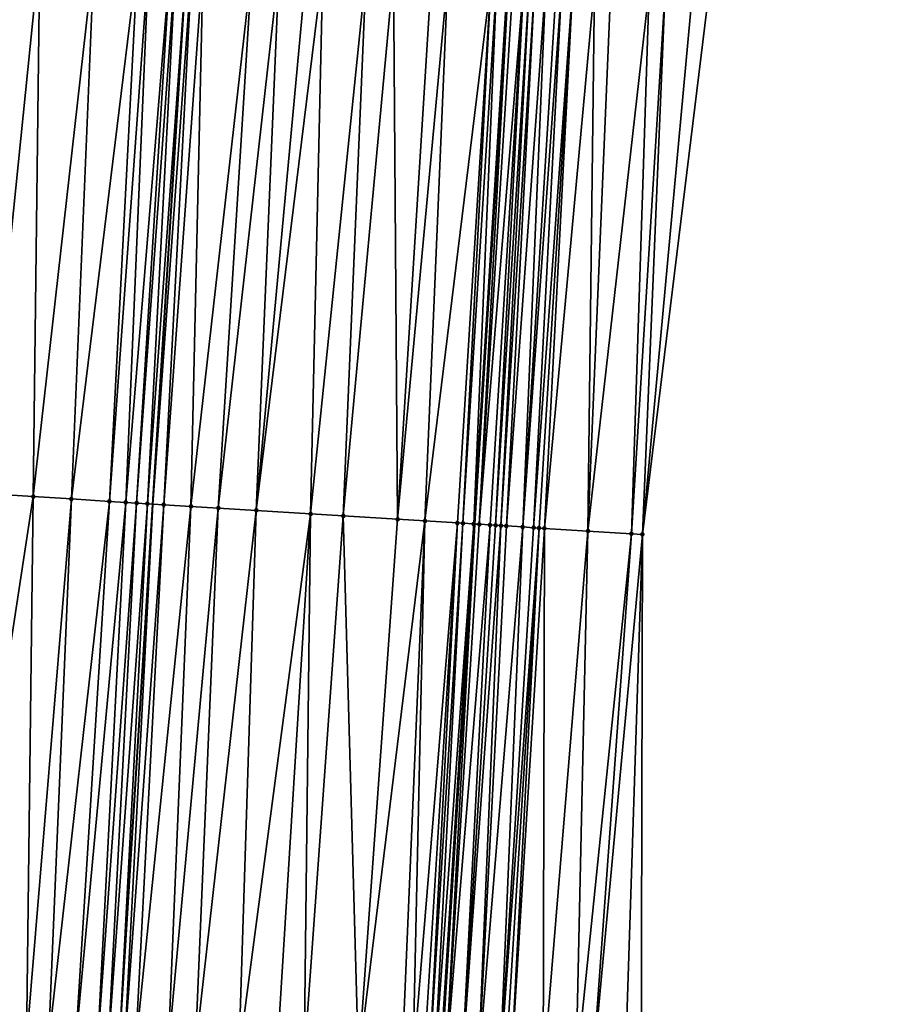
# Model space of a CAD drawing. Header units: feet. Extents: x 2004186 to 2014793, y 836912 to 864902.
# Tile 263 of 656: x 2010701 to 2010732, y 845024 to 845060. Entities that reach past the tile are written whole.
import ezdxf

# ---------------------------------------------------------------- set-up
doc = ezdxf.new("R2010")
doc.units = ezdxf.units.FT
doc.header["$LTSCALE"] = 100
doc.header["$MEASUREMENT"] = 0
for name, color, linetype, lineweight in [('EP_Travel Lane', 5, 'Continuous', 40), ('GPL_Skip Line', 2, 'Continuous', 40), ('Road Shots', 4, 'Continuous', 200), ('Road X-Section', 30, 'Continuous', 13)]:
    doc.layers.add(name, color=color, linetype=linetype, lineweight=lineweight)
doc.layers.add('I-77 SB_MM21-27-Surface-Border', color=7, linetype='Continuous')
doc.layers.add('I-77 SB_MM21-27-Surface-TIN', color=7, linetype='Continuous')

msp = doc.modelspace()

# ---------------------------------------------------------------- linework, layer by layer
at = {"layer": 'EP_Travel Lane'}
msp.add_polyline3d([(2010707.437100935, 844881.9231426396, 417.1435426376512), (2010708.656950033, 844901.8782033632, 417.36672570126), (2010709.876859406, 844921.834250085, 417.6155089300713), (2010711.096844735, 844941.7915393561, 417.8619047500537), (2010712.317186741, 844961.7526256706, 418.1048360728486), (2010713.543113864, 844981.692849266, 418.3668245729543), (2010714.777367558, 845001.6517123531, 418.6161756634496), (2010716.011718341, 845021.6121454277, 418.8373579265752), (2010717.245929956, 845041.5703280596, 419.0776924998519), (2010718.480313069, 845061.5312839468, 419.2801291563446), (2010719.714569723, 845081.4901948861, 419.5310300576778), (2010720.94890513, 845101.4503793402, 419.7585448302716), (2010722.183018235, 845121.4086172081, 419.9808981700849), (2010723.410619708, 845141.3557965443, 420.19337910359), (2010724.632847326, 845161.3150765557, 420.3935569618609), (2010725.854958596, 845181.2724565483, 420.6239400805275)], dxfattribs=at)
at = {"layer": 'GPL_Skip Line'}
msp.add_polyline3d([(2010695.654585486, 844882.6339208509, 417.3118128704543), (2010696.861831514, 844902.5896861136, 417.5372848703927), (2010698.069128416, 844922.5462923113, 417.7819883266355), (2010699.276525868, 844942.5045606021, 418.0487875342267), (2010700.484429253, 844962.4667533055, 418.2730756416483), (2010701.708585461, 844982.4267762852, 418.5285146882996), (2010702.949863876, 845002.3855538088, 418.7671972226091), (2010704.191201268, 845022.3452796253, 419.0010058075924), (2010705.432428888, 845042.3032403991, 419.2425557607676), (2010706.673786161, 845062.2632858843, 419.4631332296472), (2010707.915060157, 845082.2219923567, 419.7077667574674), (2010709.156408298, 845102.1818910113, 419.9220091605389), (2010710.397786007, 845122.1399300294, 420.1534515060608), (2010711.64798445, 845142.0964238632, 420.3681262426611), (2010712.907572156, 845162.0530814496, 420.5808759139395), (2010714.167060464, 845182.0081641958, 420.8089347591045)], dxfattribs=at)
at = {"layer": 'I-77 SB_MM21-27-Surface-Border', "color": 3, "linetype": 'ByBlock', "lineweight": -2}
msp.add_polyline3d([(2010732.131609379, 845180.879003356, 420.3721934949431), (2010730.872119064, 845160.9238887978, 420.1549066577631), (2010730.011715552, 845140.9416950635, 419.9452888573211), (2010729.161795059, 845120.9771813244, 419.7245056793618), (2010728.120064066, 845101.0072496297, 419.5110164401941), (2010726.878722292, 845081.0474533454, 419.2872583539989), (2010725.837085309, 845061.0766971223, 419.0426883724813), (2010723.397970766, 845041.1899922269, 418.8688740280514), (2010723.354491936, 845021.1585545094, 418.5871086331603), (2010722.113115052, 845001.1981936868, 418.380678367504), (2010720.871873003, 844981.2400009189, 418.1388715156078), (2010719.450004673, 844961.3235252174, 417.8896627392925), (2010717.842853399, 844941.3858550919, 417.6423047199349), (2010716.435859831, 844921.4403070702, 417.4072920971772), (2010714.62961452, 844901.5192159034, 417.1748440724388), (2010713.422366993, 844881.5634258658, 416.9460509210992)], dxfattribs=at)
at = {"layer": 'I-77 SB_MM21-27-Surface-TIN', "color": 128, "linetype": 'ByBlock', "lineweight": -2}
for points in [[(2010701.28424777, 845062.5992569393, 419.3999275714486), (2010700.286186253, 845062.6614922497, 419.3867303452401), (2010699.244439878, 845042.6889771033, 419.1605349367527)], [(2010701.28424777, 845062.5992569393, 419.3999275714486), (2010699.244439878, 845042.6889771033, 419.1605349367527), (2010701.040951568, 845042.5769689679, 419.1861978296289)], [(2010703.280371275, 845062.4747938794, 419.4257103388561), (2010701.28424777, 845062.5992569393, 419.3999275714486), (2010701.040951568, 845042.5769689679, 419.1861978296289)], [(2010703.280371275, 845062.4747938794, 419.4257103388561), (2010701.040951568, 845042.5769689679, 419.1861978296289), (2010702.438235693, 845042.4898073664, 419.2102315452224)], [(2010704.877264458, 845062.3751330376, 419.4536494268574), (2010703.280371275, 845062.4747938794, 419.4257103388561), (2010702.438235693, 845042.4898073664, 419.2102315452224)], [(2010704.877264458, 845062.3751330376, 419.4536494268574), (2010702.438235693, 845042.4898073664, 419.2102315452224), (2010703.835516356, 845042.4025901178, 419.2393982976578)], [(2010705.276487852, 845062.3502194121, 419.460505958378), (2010704.877264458, 845062.3751330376, 419.4536494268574), (2010703.835516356, 845042.4025901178, 419.2393982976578)], [(2010705.276487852, 845062.3502194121, 419.460505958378), (2010703.835516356, 845042.4025901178, 419.2393982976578), (2010704.434354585, 845042.3652701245, 419.2464719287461)], [(2010706.074939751, 845062.3004743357, 419.4675711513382), (2010705.276487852, 845062.3502194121, 419.460505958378), (2010704.434354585, 845042.3652701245, 419.2464719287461)], [(2010706.074939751, 845062.3004743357, 419.4675711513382), (2010704.434354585, 845042.3652701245, 419.2464719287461), (2010704.833582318, 845042.3404262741, 419.2478535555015)], [(2010706.274553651, 845062.2880529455, 419.4681337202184), (2010706.074939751, 845062.3004743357, 419.4675711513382), (2010704.833582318, 845042.3404262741, 419.2478535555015)], [(2010706.274553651, 845062.2880529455, 419.4681337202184), (2010704.833582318, 845042.3404262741, 419.2478535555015), (2010705.232814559, 845042.3156548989, 419.2425498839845)], [(2010706.274553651, 845062.2880529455, 419.4681337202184), (2010705.232814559, 845042.3156548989, 419.2425498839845), (2010706.673786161, 845062.2632858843, 419.4631332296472)], [(2010705.232814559, 845042.3156548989, 419.2425498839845), (2010705.432428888, 845042.3032403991, 419.2425557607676), (2010706.673786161, 845062.2632858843, 419.4631332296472)], [(2010706.873402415, 845062.2509023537, 419.4606329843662), (2010706.673786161, 845062.2632858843, 419.4631332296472), (2010705.432428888, 845042.3032403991, 419.2425557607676)], [(2010706.873402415, 845062.2509023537, 419.4606329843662), (2010705.432428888, 845042.3032403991, 419.2425557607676), (2010705.831657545, 845042.2784113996, 419.2425675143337)], [(2010707.272631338, 845062.2260776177, 419.4602983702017), (2010706.873402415, 845062.2509023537, 419.4606329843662), (2010705.831657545, 845042.2784113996, 419.2425675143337)], [(2010707.272631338, 845062.2260776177, 419.4602983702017), (2010705.831657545, 845042.2784113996, 419.2425675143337), (2010706.82973954, 845042.2165053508, 419.2272431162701)], [(2010709.069184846, 845062.1147418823, 419.428408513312), (2010707.272631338, 845062.2260776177, 419.4602983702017), (2010706.82973954, 845042.2165053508, 419.2272431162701)], [(2010709.069184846, 845062.1147418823, 419.428408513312), (2010706.82973954, 845042.2165053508, 419.2272431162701), (2010707.827821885, 845042.1546049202, 419.2114004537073)], [(2010710.067268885, 845062.0528686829, 419.4123109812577), (2010709.069184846, 845062.1147418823, 419.428408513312), (2010707.827821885, 845042.1546049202, 419.2114004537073)], [(2010710.067268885, 845062.0528686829, 419.4123109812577), (2010707.827821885, 845042.1546049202, 419.2114004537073), (2010709.225133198, 845042.067880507, 419.1951067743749)], [(2010711.065348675, 845061.9909271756, 419.401739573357), (2010710.067268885, 845062.0528686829, 419.4123109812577), (2010709.225133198, 845042.067880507, 419.1951067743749)], [(2010711.664194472, 845061.9537288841, 419.3980977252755), (2010711.065348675, 845061.9909271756, 419.401739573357), (2010709.225133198, 845042.067880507, 419.1951067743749)], [(2010711.664194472, 845061.9537288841, 419.3980977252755), (2010709.225133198, 845042.067880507, 419.1951067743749), (2010711.221288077, 845041.9439219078, 419.1779716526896)], [(2010713.261121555, 845061.8546131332, 419.3819389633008), (2010711.664194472, 845061.9537288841, 419.3980977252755), (2010711.221288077, 845041.9439219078, 419.1779716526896)], [(2010713.261121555, 845061.8546131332, 419.3819389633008), (2010711.221288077, 845041.9439219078, 419.1779716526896), (2010712.418984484, 845041.8696026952, 419.1625298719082)], [(2010714.25920094, 845061.792665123, 419.3718936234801), (2010713.261121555, 845061.8546131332, 419.3819389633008), (2010712.418984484, 845041.8696026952, 419.1625298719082)], [(2010714.25920094, 845061.792665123, 419.3718936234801), (2010712.418984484, 845041.8696026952, 419.1625298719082), (2010714.415137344, 845041.7456116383, 419.1483887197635)], [(2010715.65651242, 845061.705943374, 419.3573880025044), (2010714.25920094, 845061.792665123, 419.3718936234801), (2010714.415137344, 845041.7456116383, 419.1483887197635)], [(2010716.255363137, 845061.6688241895, 419.3473464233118), (2010715.65651242, 845061.705943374, 419.3573880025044), (2010714.415137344, 845041.7456116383, 419.1483887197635)], [(2010716.255363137, 845061.6688241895, 419.3473464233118), (2010714.415137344, 845041.7456116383, 419.1483887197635), (2010715.413217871, 845041.6836819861, 419.1352415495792)], [(2010717.852304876, 845061.5699440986, 419.3121227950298), (2010716.255363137, 845061.6688241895, 419.3473464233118), (2010715.413217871, 845041.6836819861, 419.1352415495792)], [(2010717.852304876, 845061.5699440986, 419.3121227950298), (2010715.413217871, 845041.6836819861, 419.1352415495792), (2010716.610920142, 845041.6094570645, 419.1111021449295)], [(2010717.852304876, 845061.5699440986, 419.3121227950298), (2010716.610920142, 845041.6094570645, 419.1111021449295), (2010716.81053945, 845041.5971226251, 419.1037230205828)], [(2010718.051924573, 845061.5576159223, 419.3051443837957), (2010717.852304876, 845061.5699440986, 419.3121227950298), (2010716.81053945, 845041.5971226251, 419.1037230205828)], [(2010718.051924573, 845061.5576159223, 419.3051443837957), (2010716.81053945, 845041.5971226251, 419.1037230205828), (2010717.209785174, 845041.5725680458, 419.0784215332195)], [(2010718.451172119, 845061.5330906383, 419.2805841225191), (2010718.051924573, 845061.5576159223, 419.3051443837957), (2010717.209785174, 845041.5725680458, 419.0784215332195)], [(2010718.451172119, 845061.5330906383, 419.2805841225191), (2010717.209785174, 845041.5725680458, 419.0784215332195), (2010717.245929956, 845041.5703280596, 419.0776924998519)], [(2010718.451172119, 845061.5330906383, 419.2805841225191), (2010717.245929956, 845041.5703280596, 419.0776924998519), (2010718.480313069, 845061.5312839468, 419.2801291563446)], [(2010717.409402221, 845041.5601972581, 419.0743952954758), (2010718.480313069, 845061.5312839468, 419.2801291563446), (2010717.245929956, 845041.5703280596, 419.0776924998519)], [(2010718.650788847, 845061.5207147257, 419.2774675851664), (2010718.480313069, 845061.5312839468, 419.2801291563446), (2010717.409402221, 845041.5601972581, 419.0743952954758)], [(2010719.050013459, 845061.4958206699, 419.282740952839), (2010718.650788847, 845061.5207147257, 419.2774675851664), (2010717.409402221, 845041.5601972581, 419.0743952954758)], [(2010719.050013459, 845061.4958206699, 419.282740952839), (2010717.409402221, 845041.5601972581, 419.0743952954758), (2010717.808629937, 845041.5353531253, 419.0758029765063)], [(2010719.050013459, 845061.4958206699, 419.282740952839), (2010717.808629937, 845041.5353531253, 419.0758029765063), (2010718.008246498, 845041.5229745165, 419.07249817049)], [(2010719.24962928, 845061.4834301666, 419.2808047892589), (2010719.050013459, 845061.4958206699, 419.282740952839), (2010718.008246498, 845041.5229745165, 419.07249817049)], [(2010719.24962928, 845061.4834301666, 419.2808047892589), (2010718.008246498, 845041.5229745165, 419.07249817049), (2010718.207870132, 845041.5107096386, 419.0587025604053)], [(2010719.44925236, 845061.4711563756, 419.2694266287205), (2010719.24962928, 845061.4834301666, 419.2808047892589), (2010718.207870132, 845041.5107096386, 419.0587025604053)], [(2010719.44925236, 845061.4711563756, 419.2694266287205), (2010718.207870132, 845041.5107096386, 419.0587025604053), (2010718.407492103, 845041.4984180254, 419.0473730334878)], [(2010719.848492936, 845061.4465190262, 419.2539324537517), (2010719.44925236, 845061.4711563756, 419.2694266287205), (2010718.407492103, 845041.4984180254, 419.0473730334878)], [(2010719.848492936, 845061.4465190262, 419.2539324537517), (2010718.407492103, 845041.4984180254, 419.0473730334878), (2010719.006351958, 845041.4614457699, 419.0223704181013)], [(2010720.247731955, 845061.421856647, 419.2404631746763), (2010719.848492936, 845061.4465190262, 419.2539324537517), (2010719.006351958, 845041.4614457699, 419.0223704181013)], [(2010720.447349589, 845061.40949528, 419.2361698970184), (2010720.247731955, 845061.421856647, 419.2404631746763), (2010719.006351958, 845041.4614457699, 419.0223704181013)], [(2010720.447349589, 845061.40949528, 419.2361698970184), (2010719.006351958, 845041.4614457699, 419.0223704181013), (2010719.405589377, 845041.4367576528, 419.0093868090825)], [(2010720.846581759, 845061.3847227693, 419.2316102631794), (2010720.447349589, 845061.40949528, 419.2361698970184), (2010719.405589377, 845041.4367576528, 419.0093868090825)], [(2010720.846581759, 845061.3847227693, 419.2316102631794), (2010719.405589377, 845041.4367576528, 419.0093868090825), (2010719.605200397, 845041.4242899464, 419.0143006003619)], [(2010720.846581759, 845061.3847227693, 419.2316102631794), (2010719.605200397, 845041.4242899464, 419.0143006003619), (2010719.804818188, 845041.4119311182, 419.0091711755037)], [(2010721.645062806, 845061.3354463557, 419.200760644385), (2010720.846581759, 845061.3847227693, 419.2316102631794), (2010719.804818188, 845041.4119311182, 419.0091711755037)], [(2010721.645062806, 845061.3354463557, 419.200760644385), (2010719.804818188, 845041.4119311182, 419.0091711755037), (2010721.401777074, 845041.3133267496, 418.9435756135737)], [(2010722.243924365, 845061.2985015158, 419.1766145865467), (2010721.645062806, 845061.3354463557, 419.200760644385), (2010721.401777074, 845041.3133267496, 418.9435756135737)], [(2010723.641265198, 845061.2122517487, 419.1239256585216), (2010722.243924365, 845061.2985015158, 419.1766145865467), (2010721.401777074, 845041.3133267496, 418.9435756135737)], [(2010723.641265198, 845061.2122517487, 419.1239256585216), (2010721.401777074, 845041.3133267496, 418.9435756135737), (2010722.99873398, 845041.2146905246, 418.880918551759)], [(2010724.24012613, 845061.1752968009, 419.1005973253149), (2010723.641265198, 845061.2122517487, 419.1239256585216), (2010722.99873398, 845041.2146905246, 418.880918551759)], [(2010724.24012613, 845061.1752968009, 419.1005973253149), (2010722.99873398, 845041.2146905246, 418.880918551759), (2010723.397970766, 845041.1899922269, 418.8688740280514)], [(2010725.238226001, 845061.11367819, 419.0639035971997), (2010724.24012613, 845061.1752968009, 419.1005973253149), (2010723.397970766, 845041.1899922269, 418.8688740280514)], [(2010725.238226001, 845061.11367819, 419.0639035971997), (2010723.397970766, 845041.1899922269, 418.8688740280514), (2010725.837085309, 845061.0766971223, 419.0426883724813)], [(2010701.040951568, 845042.5769689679, 419.1861978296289), (2010699.244439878, 845042.6889771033, 419.1605349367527), (2010698.003222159, 845022.7311755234, 418.9152630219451)], [(2010701.040951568, 845042.5769689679, 419.1861978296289), (2010698.003222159, 845022.7311755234, 418.9152630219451), (2010700.79779246, 845022.5568853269, 418.9551820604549)], [(2010702.438235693, 845042.4898073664, 419.2102315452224), (2010701.040951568, 845042.5769689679, 419.1861978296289), (2010700.79779246, 845022.5568853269, 418.9551820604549)], [(2010702.438235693, 845042.4898073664, 419.2102315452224), (2010700.79779246, 845022.5568853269, 418.9551820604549), (2010701.596238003, 845022.5070380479, 418.9706833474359)], [(2010703.835516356, 845042.4025901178, 419.2393982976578), (2010702.438235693, 845042.4898073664, 419.2102315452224), (2010701.596238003, 845022.5070380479, 418.9706833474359)], [(2010703.835516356, 845042.4025901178, 419.2393982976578), (2010701.596238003, 845022.5070380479, 418.9706833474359), (2010702.594292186, 845022.4446848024, 418.9936704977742)], [(2010704.434354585, 845042.3652701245, 419.2464719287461), (2010703.835516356, 845042.4025901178, 419.2393982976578), (2010702.594292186, 845022.4446848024, 418.9936704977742)], [(2010704.434354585, 845042.3652701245, 419.2464719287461), (2010702.594292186, 845022.4446848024, 418.9936704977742), (2010703.392742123, 845022.3949081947, 419.0033918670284)], [(2010704.833582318, 845042.3404262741, 419.2478535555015), (2010704.434354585, 845042.3652701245, 419.2464719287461), (2010703.392742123, 845022.3949081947, 419.0033918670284)], [(2010704.833582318, 845042.3404262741, 419.2478535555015), (2010703.392742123, 845022.3949081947, 419.0033918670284), (2010703.791969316, 845022.3700556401, 419.0053287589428)], [(2010705.232814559, 845042.3156548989, 419.2425498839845), (2010704.833582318, 845042.3404262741, 419.2478535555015), (2010703.791969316, 845022.3700556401, 419.0053287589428)], [(2010705.232814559, 845042.3156548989, 419.2425498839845), (2010703.791969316, 845022.3700556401, 419.0053287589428), (2010704.191201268, 845022.3452796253, 419.0010058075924)], [(2010705.232814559, 845042.3156548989, 419.2425498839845), (2010704.191201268, 845022.3452796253, 419.0010058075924), (2010705.432428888, 845042.3032403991, 419.2425557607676)], [(2010704.390817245, 845022.3328916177, 418.998844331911), (2010705.432428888, 845042.3032403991, 419.2425557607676), (2010704.191201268, 845022.3452796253, 419.0010058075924)], [(2010705.831657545, 845042.2784113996, 419.2425675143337), (2010705.432428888, 845042.3032403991, 419.2425557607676), (2010704.390817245, 845022.3328916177, 418.998844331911)], [(2010705.831657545, 845042.2784113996, 419.2425675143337), (2010704.390817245, 845022.3328916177, 418.998844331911), (2010704.790047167, 845022.3080829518, 418.997191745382)], [(2010706.82973954, 845042.2165053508, 419.2272431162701), (2010705.831657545, 845042.2784113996, 419.2425675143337), (2010704.790047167, 845022.3080829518, 418.997191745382)], [(2010706.82973954, 845042.2165053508, 419.2272431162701), (2010704.790047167, 845022.3080829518, 418.997191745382), (2010705.987746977, 845022.2338184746, 418.9790239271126)], [(2010707.827821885, 845042.1546049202, 419.2114004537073), (2010706.82973954, 845042.2165053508, 419.2272431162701), (2010705.987746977, 845022.2338184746, 418.9790239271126)], [(2010707.827821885, 845042.1546049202, 419.2114004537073), (2010705.987746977, 845022.2338184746, 418.9790239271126), (2010706.985830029, 845022.171929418, 418.9640470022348)], [(2010709.225133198, 845042.067880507, 419.1951067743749), (2010707.827821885, 845042.1546049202, 419.2114004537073), (2010706.985830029, 845022.171929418, 418.9640470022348)], [(2010709.225133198, 845042.067880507, 419.1951067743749), (2010706.985830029, 845022.171929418, 418.9640470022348), (2010708.582759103, 845022.0728456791, 418.9450931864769)], [(2010711.221288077, 845041.9439219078, 419.1779716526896), (2010709.225133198, 845042.067880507, 419.1951067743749), (2010708.582759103, 845022.0728456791, 418.9450931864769)], [(2010711.221288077, 845041.9439219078, 419.1779716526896), (2010708.582759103, 845022.0728456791, 418.9450931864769), (2010709.980068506, 845021.986090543, 418.9331593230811)], [(2010711.221288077, 845041.9439219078, 419.1779716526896), (2010709.980068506, 845021.986090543, 418.9331593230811), (2010710.978147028, 845021.9241286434, 418.9241399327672)], [(2010712.418984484, 845041.8696026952, 419.1625298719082), (2010711.221288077, 845041.9439219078, 419.1779716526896), (2010710.978147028, 845021.9241286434, 418.9241399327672)], [(2010712.418984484, 845041.8696026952, 419.1625298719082), (2010710.978147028, 845021.9241286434, 418.9241399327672), (2010712.974301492, 845021.8001633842, 418.9094920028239)], [(2010714.415137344, 845041.7456116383, 419.1483887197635), (2010712.418984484, 845041.8696026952, 419.1625298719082), (2010712.974301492, 845021.8001633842, 418.9094920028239)], [(2010715.413217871, 845041.6836819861, 419.1352415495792), (2010714.415137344, 845041.7456116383, 419.1483887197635), (2010712.974301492, 845021.8001633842, 418.9094920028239)], [(2010715.413217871, 845041.6836819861, 419.1352415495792), (2010712.974301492, 845021.8001633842, 418.9094920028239), (2010714.571235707, 845021.7011623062, 418.8837776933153)], [(2010715.413217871, 845041.6836819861, 419.1352415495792), (2010714.571235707, 845021.7011623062, 418.8837776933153), (2010714.97047068, 845021.6764348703, 418.875481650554)], [(2010716.610920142, 845041.6094570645, 419.1111021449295), (2010715.413217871, 845041.6836819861, 419.1352415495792), (2010714.97047068, 845021.6764348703, 418.875481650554)], [(2010716.610920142, 845041.6094570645, 419.1111021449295), (2010714.97047068, 845021.6764348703, 418.875481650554), (2010715.369702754, 845021.6516607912, 418.871000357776)], [(2010716.610920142, 845041.6094570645, 419.1111021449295), (2010715.369702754, 845021.6516607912, 418.871000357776), (2010715.569321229, 845021.6393129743, 418.8655518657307)], [(2010716.81053945, 845041.5971226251, 419.1037230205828), (2010716.610920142, 845041.6094570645, 419.1111021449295), (2010715.569321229, 845021.6393129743, 418.8655518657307)], [(2010716.81053945, 845041.5971226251, 419.1037230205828), (2010715.569321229, 845021.6393129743, 418.8655518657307), (2010715.768942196, 845021.6270052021, 418.8568282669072)], [(2010717.209785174, 845041.5725680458, 419.0784215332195), (2010716.81053945, 845041.5971226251, 419.1037230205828), (2010715.768942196, 845021.6270052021, 418.8568282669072)], [(2010717.209785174, 845041.5725680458, 419.0784215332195), (2010715.768942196, 845021.6270052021, 418.8568282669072), (2010715.968569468, 845021.6147988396, 418.8398108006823)], [(2010717.209785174, 845041.5725680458, 419.0784215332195), (2010715.968569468, 845021.6147988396, 418.8398108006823), (2010716.011718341, 845021.6121454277, 418.8373579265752)], [(2010717.209785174, 845041.5725680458, 419.0784215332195), (2010716.011718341, 845021.6121454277, 418.8373579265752), (2010717.245929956, 845041.5703280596, 419.0776924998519)], [(2010716.168192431, 845021.6025231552, 418.8284628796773), (2010717.245929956, 845041.5703280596, 419.0776924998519), (2010716.011718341, 845021.6121454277, 418.8373579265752)], [(2010717.409402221, 845041.5601972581, 419.0743952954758), (2010717.245929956, 845041.5703280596, 419.0776924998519), (2010716.168192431, 845021.6025231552, 418.8284628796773)], [(2010717.808629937, 845041.5353531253, 419.0758029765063), (2010717.409402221, 845041.5601972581, 419.0743952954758), (2010716.168192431, 845021.6025231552, 418.8284628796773)], [(2010717.808629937, 845041.5353531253, 419.0758029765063), (2010716.168192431, 845021.6025231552, 418.8284628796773), (2010716.767037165, 845021.5653077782, 418.8261785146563)], [(2010718.008246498, 845041.5229745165, 419.07249817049), (2010717.808629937, 845041.5353531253, 419.0758029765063), (2010716.767037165, 845021.5653077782, 418.8261785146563)], [(2010718.207870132, 845041.5107096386, 419.0587025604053), (2010718.008246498, 845041.5229745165, 419.07249817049), (2010716.767037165, 845021.5653077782, 418.8261785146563)], [(2010718.207870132, 845041.5107096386, 419.0587025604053), (2010716.767037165, 845021.5653077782, 418.8261785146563), (2010717.365898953, 845021.5283665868, 418.8014696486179)], [(2010718.407492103, 845041.4984180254, 419.0473730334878), (2010718.207870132, 845041.5107096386, 419.0587025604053), (2010717.365898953, 845021.5283665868, 418.8014696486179)], [(2010719.006351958, 845041.4614457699, 419.0223704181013), (2010718.407492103, 845041.4984180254, 419.0473730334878), (2010717.365898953, 845021.5283665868, 418.8014696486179)], [(2010719.006351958, 845041.4614457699, 419.0223704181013), (2010717.365898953, 845021.5283665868, 418.8014696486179), (2010718.164377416, 845021.4790486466, 418.7736784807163)], [(2010719.405589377, 845041.4367576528, 419.0093868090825), (2010719.006351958, 845041.4614457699, 419.0223704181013), (2010718.164377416, 845021.4790486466, 418.7736784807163)], [(2010719.605200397, 845041.4242899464, 419.0143006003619), (2010719.405589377, 845041.4367576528, 419.0093868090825), (2010718.164377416, 845021.4790486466, 418.7736784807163)], [(2010719.605200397, 845041.4242899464, 419.0143006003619), (2010718.164377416, 845021.4790486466, 418.7736784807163), (2010718.363992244, 845021.4666421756, 418.7730270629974)], [(2010719.605200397, 845041.4242899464, 419.0143006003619), (2010718.363992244, 845021.4666421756, 418.7730270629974), (2010718.563609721, 845021.4542782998, 418.7688919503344)], [(2010719.804818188, 845041.4119311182, 419.0091711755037), (2010719.605200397, 845041.4242899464, 419.0143006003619), (2010718.563609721, 845021.4542782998, 418.7688919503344)], [(2010719.804818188, 845041.4119311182, 419.0091711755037), (2010718.563609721, 845021.4542782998, 418.7688919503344), (2010719.761332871, 845021.3803891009, 418.7200316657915)], [(2010721.401777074, 845041.3133267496, 418.9435756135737), (2010719.804818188, 845041.4119311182, 419.0091711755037), (2010719.761332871, 845021.3803891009, 418.7200316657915)], [(2010721.401777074, 845041.3133267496, 418.9435756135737), (2010719.761332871, 845021.3803891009, 418.7200316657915), (2010720.959052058, 845021.3064361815, 418.6763828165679)], [(2010722.99873398, 845041.2146905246, 418.880918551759), (2010721.401777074, 845041.3133267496, 418.9435756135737), (2010720.959052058, 845021.3064361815, 418.6763828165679)], [(2010722.99873398, 845041.2146905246, 418.880918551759), (2010720.959052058, 845021.3064361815, 418.6763828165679), (2010721.557912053, 845021.2694661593, 418.6540319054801)], [(2010722.99873398, 845041.2146905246, 418.880918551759), (2010721.557912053, 845021.2694661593, 418.6540319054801), (2010723.397970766, 845041.1899922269, 418.8688740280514)], [(2010723.397970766, 845041.1899922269, 418.8688740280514), (2010721.557912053, 845021.2694661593, 418.6540319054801), (2010722.75563231, 845021.1955304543, 418.608975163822)], [(2010723.397970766, 845041.1899922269, 418.8688740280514), (2010722.75563231, 845021.1955304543, 418.608975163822), (2010723.354491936, 845021.1585545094, 418.5871086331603)]]:
    msp.add_3dface(points, dxfattribs=at)
at = {"layer": 'Road Shots', "lineweight": 100}
for p in [(2010701.040951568, 845042.5769689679, 419.1861978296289), (2010702.438235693, 845042.4898073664, 419.2102315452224), (2010703.835516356, 845042.4025901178, 419.2393982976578), (2010704.434354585, 845042.3652701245, 419.2464719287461), (2010704.833582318, 845042.3404262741, 419.2478535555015), (2010705.232814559, 845042.3156548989, 419.2425498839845), (2010705.831657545, 845042.2784113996, 419.2425675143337), (2010706.82973954, 845042.2165053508, 419.2272431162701), (2010707.827821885, 845042.1546049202, 419.2114004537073), (2010709.225133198, 845042.067880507, 419.1951067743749), (2010711.221288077, 845041.9439219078, 419.1779716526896), (2010712.418984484, 845041.8696026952, 419.1625298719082), (2010714.415137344, 845041.7456116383, 419.1483887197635), (2010715.413217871, 845041.6836819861, 419.1352415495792), (2010716.610920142, 845041.6094570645, 419.1111021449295), (2010716.81053945, 845041.5971226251, 419.1037230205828), (2010717.209785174, 845041.5725680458, 419.0784215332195), (2010717.409402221, 845041.5601972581, 419.0743952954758), (2010717.808629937, 845041.5353531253, 419.0758029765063), (2010718.008246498, 845041.5229745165, 419.07249817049), (2010718.207870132, 845041.5107096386, 419.0587025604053), (2010718.407492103, 845041.4984180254, 419.0473730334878), (2010719.006351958, 845041.4614457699, 419.0223704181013), (2010719.405589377, 845041.4367576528, 419.0093868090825), (2010719.605200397, 845041.4242899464, 419.0143006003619), (2010719.804818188, 845041.4119311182, 419.0091711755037), (2010721.401777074, 845041.3133267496, 418.9435756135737), (2010722.99873398, 845041.2146905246, 418.880918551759), (2010723.397970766, 845041.1899922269, 418.8688740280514)]:
    msp.add_point(p, dxfattribs=at)
at = {"layer": 'Road X-Section', "extrusion": (0.06206851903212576, 0.9980127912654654, 0.01086128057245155), "elevation": 968169.0897060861, "flags": 128}
msp.add_lwpolyline([(-1954344.496403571, -10097.53303514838), (-1954344.896403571, -10097.51822799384), (-1954345.896403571, -10097.47507790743), (-1954346.296403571, -10097.45851502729), (-1954347.096403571, -10097.42514088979), (-1954347.496403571, -10097.40938356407), (-1954347.896403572, -10097.41285293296), (-1954348.096403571, -10097.4079374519), (-1954348.296403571, -10097.39758088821), (-1954349.296403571, -10097.33515762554), (-1954349.496403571, -10097.32736150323), (-1954350.096403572, -10097.3166425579), (-1954350.296403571, -10097.30862524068), (-1954350.696403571, -10097.28420396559), (-1954350.896403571, -10097.27961905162), (-1954351.896403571, -10097.26365034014), (-1954352.096403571, -10097.2615275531), (-1954353.096403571, -10097.24295150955), (-1954354.096403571, -10097.2297873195), (-1954354.696403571, -10097.2236113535), (-1954355.496403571, -10097.20985474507), (-1954355.696403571, -10097.20774227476), (-1954356.096403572, -10097.20037732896), (-1954357.296403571, -10097.18452383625), (-1954359.096403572, -10097.14826450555), (-1954360.096403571, -10097.13235821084), (-1954360.896403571, -10097.11312841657), (-1954361.096403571, -10097.10672858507), (-1954361.296403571, -10097.10320479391), (-1954361.696403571, -10097.10222008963), (-1954361.896403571, -10097.0992585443), (-1954362.096403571, -10097.10075438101), (-1954362.296403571, -10097.09828183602), (-1954363.096403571, -10097.0740269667), (-1954363.496403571, -10097.06626869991), (-1954365.696403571, -10097.03867622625), (-1954366.896403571, -10097.01986448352), (-1954368.296403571, -10096.99116547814), (-1954370.096403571, -10096.96550107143), (-1954371.496403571, -10096.94146593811), (-1954372.896403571, -10096.91229746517), (-1954373.496403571, -10096.90522341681), (-1954373.896403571, -10096.90384170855), (-1954374.296403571, -10096.90914569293), (-1954374.896403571, -10096.90912806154), (-1954375.896403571, -10096.92445336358), (-1954376.896403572, -10096.94029696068), (-1954378.296403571, -10096.95659160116), (-1954380.296403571, -10096.97372773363), (-1954381.496403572, -10096.9891704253), (-1954383.496403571, -10097.00331241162), (-1954384.496403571, -10097.01646035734), (-1954385.696403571, -10097.04060118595), (-1954385.896403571, -10097.04798074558), (-1954386.296403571, -10097.07328372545), (-1954386.496403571, -10097.0773102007), (-1954386.896403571, -10097.07590243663), (-1954387.096403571, -10097.07920743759), (-1954387.296403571, -10097.09300386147), (-1954387.496403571, -10097.1043340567), (-1954388.096403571, -10097.12933814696), (-1954388.496403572, -10097.14232252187), (-1954388.696403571, -10097.13740844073), (-1954388.896403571, -10097.14253816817), (-1954390.496403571, -10097.20813759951), (-1954392.096403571, -10097.2707983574), (-1954392.496403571, -10097.2828435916)], dxfattribs=at)
at = {"layer": 'Road X-Section', "extrusion": (0.06206752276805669, 0.9979967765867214, 0.01224975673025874), "elevation": 968134.1375604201, "flags": 128}
msp.add_lwpolyline([(-1954344.496671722, -11441.86089279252), (-1954345.896671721, -11441.80908422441), (-1954346.296671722, -11441.79282450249), (-1954347.296671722, -11441.75371584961), (-1954347.496671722, -11441.7480178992), (-1954347.896671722, -11441.74425778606), (-1954348.096671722, -11441.73804868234), (-1954348.496671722, -11441.71656289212), (-1954349.096671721, -11441.68180804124), (-1954349.296671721, -11441.67404058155), (-1954349.496671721, -11441.66902738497), (-1954349.896671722, -11441.66829392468), (-1954350.096671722, -11441.67087782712), (-1954350.296671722, -11441.6636363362), (-1954350.496671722, -11441.6509486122), (-1954350.696671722, -11441.6419768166), (-1954350.896671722, -11441.63556820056), (-1954351.096671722, -11441.63374250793), (-1954351.696671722, -11441.6218393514), (-1954353.296671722, -11441.59917831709), (-1954355.096671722, -11441.57131722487), (-1954355.296671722, -11441.56686568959), (-1954356.296671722, -11441.55323897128), (-1954357.896671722, -11441.52801800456), (-1954358.496671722, -11441.51710853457), (-1954359.096671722, -11441.50968120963), (-1954359.696671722, -11441.49702338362), (-1954360.496671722, -11441.48355488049), (-1954361.096671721, -11441.46811369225), (-1954361.296671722, -11441.46637352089), (-1954361.696671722, -11441.46578454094), (-1954362.496671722, -11441.45375743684), (-1954362.696671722, -11441.45200144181), (-1954363.296671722, -11441.43216484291), (-1954364.096671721, -11441.41803253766), (-1954364.896671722, -11441.4089365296), (-1954366.296671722, -11441.38792251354), (-1954368.296671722, -11441.35086131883), (-1954371.096671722, -11441.31093928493), (-1954371.896671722, -11441.29543683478), (-1954372.896671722, -11441.27244795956), (-1954373.696671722, -11441.26272586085), (-1954374.096671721, -11441.2607888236), (-1954374.696671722, -11441.2672737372), (-1954375.096671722, -11441.26892644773), (-1954376.296671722, -11441.28709562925), (-1954377.296671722, -11441.30207367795), (-1954378.896671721, -11441.32102891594), (-1954380.296671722, -11441.33296367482), (-1954381.296671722, -11441.34198374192), (-1954383.296671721, -11441.35663277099), (-1954384.896671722, -11441.38234901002), (-1954385.296671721, -11441.39064567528), (-1954385.696671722, -11441.39512730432), (-1954385.896671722, -11441.40057620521), (-1954386.096671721, -11441.40930045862), (-1954386.296671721, -11441.42631920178), (-1954386.496671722, -11441.4376679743), (-1954387.096671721, -11441.43995251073), (-1954387.696671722, -11441.46466323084), (-1954388.496671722, -11441.4924564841), (-1954388.696671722, -11441.4931079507), (-1954388.896671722, -11441.49724337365), (-1954390.096671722, -11441.5461073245), (-1954391.296671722, -11441.58975944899), (-1954391.896671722, -11441.61211203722), (-1954393.096671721, -11441.65717215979), (-1954393.696671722, -11441.67904033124)], dxfattribs=at)

doc.saveas('drawing.dxf')
